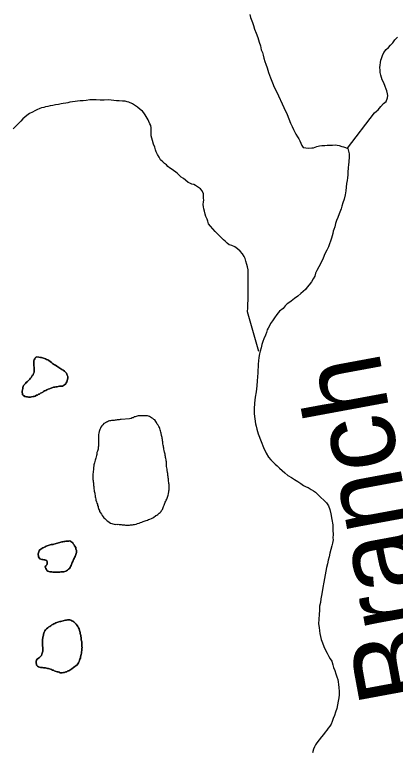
# Model space of a CAD drawing. Extents: x 103424 to 286016, y 38711 to 110967.
# Drawn here: x 151982 to 154300, y 76839 to 81314 of the extents above; entities that cross this region are included whole.
import ezdxf

# ---------------------------------------------------------------- set-up
doc = ezdxf.new("R2010")
doc.units = 0
for name, color, linetype in [('GM_X_Minor_Lake', 7, 'Continuous'), ('GM_X_Minor_River', 7, 'Continuous'), ('GM_X_Minor_River_Text', 7, 'Continuous')]:
    doc.layers.add(name, color=color, linetype=linetype)

msp = doc.modelspace()

# ---------------------------------------------------------------- linework, layer by layer
at = {"layer": 'GM_X_Minor_Lake'}
for points in [[(152129.3, 79227.6), (152117.2, 79229.6), (152109.1, 79225.6), (152105.1, 79217.5), (152101.1, 79211.4), (152099.1, 79205.3), (152099.3, 79136.7), (152095.3, 79128.6), (152093.3, 79120.5), (152087.2, 79116.4), (152083.2, 79106.3), (152077.2, 79100.2), (152073.1, 79094.2), (152059.1, 79080), (152051, 79073.9), (152047, 79067.8), (152034.9, 79055.7), (152030.9, 79043.5), (152030.9, 79037.5), (152026.9, 79021.3), (152026.9, 79013.2), (152029, 79007.2), (152029, 78999.1), (152037.1, 78995.1), (152041.1, 78989), (152047.2, 78989.1), (152053.3, 78987.1), (152059.3, 78987.1), (152065.4, 78985.1), (152077.5, 78985.1), (152083.5, 78987.2), (152093.6, 78989.2), (152099.7, 78989.2), (152105.7, 78991.3), (152113.8, 78995.4), (152119.8, 78997.4), (152125.9, 79001.5), (152131.9, 79003.5), (152138, 79009.6), (152144, 79011.6)], [(152129.3, 79227.6), (152139.4, 79225.7), (152145.5, 79225.7), (152169.7, 79217.7), (152175.8, 79213.7), (152183.9, 79211.7), (152189.9, 79207.7), (152206.1, 79195.6), (152212.2, 79189.6), (152224.3, 79181.5), (152230.4, 79179.5), (152238.5, 79173.5), (152268.8, 79153.4), (152276.9, 79149.4), (152285, 79143.4), (152297.1, 79131.3), (152301.2, 79119.2), (152305.2, 79111.1), (152305.2, 79099), (152303.2, 79092.9), (152301.3, 79082.8), (152299.3, 79076.8), (152295.2, 79070.7), (152293.2, 79064.6), (152285.2, 79058.5), (152273.1, 79050.4), (152254.9, 79050.4), (152246.9, 79048.3), (152240.8, 79046.3), (152232.7, 79046.2), (152226.7, 79044.2), (152218.6, 79044.2), (152194.4, 79036), (152186.3, 79032), (152178.3, 79029.9), (152172.2, 79025.8), (152164.2, 79021.8), (152158.1, 79019.7), (152152.1, 79015.7), (152144, 79011.6), (152138, 79009.6), (152131.9, 79003.5), (152125.9, 79001.5), (152119.8, 78997.4), (152113.8, 78995.4), (152105.7, 78991.3), (152099.7, 78989.2), (152093.6, 78989.2), (152083.5, 78987.2), (152077.5, 78985.1), (152065.4, 78985.1), (152059.3, 78987.1), (152053.3, 78987.1), (152047.2, 78989.1), (152041.1, 78989), (152037.1, 78995.1), (152029, 78999.1), (152029, 79007.2), (152026.9, 79013.2), (152026.9, 79021.3), (152030.9, 79037.5), (152030.9, 79043.5), (152034.9, 79055.7), (152047, 79067.8), (152051, 79073.9), (152059.1, 79080), (152073.1, 79094.2), (152077.2, 79100.2), (152083.2, 79106.3), (152087.2, 79116.4), (152093.3, 79120.5), (152095.3, 79128.6), (152099.3, 79136.7), (152099.1, 79205.3), (152101.1, 79211.4), (152105.1, 79217.5), (152109.1, 79225.6), (152117.2, 79229.6), (152129.3, 79227.6)], [(152144, 79011.6), (152152.1, 79015.7), (152158.1, 79019.7), (152164.2, 79021.8), (152172.2, 79025.8), (152178.3, 79029.9), (152186.3, 79032), (152194.4, 79036), (152218.6, 79044.2), (152226.7, 79044.2), (152232.7, 79046.2), (152240.8, 79046.3), (152246.9, 79048.3), (152254.9, 79050.4), (152273.1, 79050.4), (152285.2, 79058.5), (152293.2, 79064.6), (152295.2, 79070.7), (152299.3, 79076.8), (152301.3, 79082.8), (152303.2, 79092.9), (152305.2, 79099), (152305.2, 79111.1), (152301.2, 79119.2), (152297.1, 79131.3), (152285, 79143.4), (152276.9, 79149.4), (152268.8, 79153.4), (152238.5, 79173.5), (152230.4, 79179.5), (152224.3, 79181.5), (152212.2, 79189.6), (152206.1, 79195.6), (152189.9, 79207.7), (152183.9, 79211.7), (152175.8, 79213.7), (152169.7, 79217.7), (152145.5, 79225.7), (152139.4, 79225.7), (152129.3, 79227.6)], [(152656.8, 78203.6), (152674.9, 78203.7), (152681, 78203.7), (152687, 78205.7), (152699.2, 78205.8), (152705.2, 78207.8), (152711.3, 78207.8), (152721.3, 78209.9), (152729.4, 78213.9), (152739.5, 78216), (152747.6, 78220.1), (152755.6, 78222.1), (152763.7, 78226.2), (152781.8, 78232.3), (152789.9, 78234.3), (152795.9, 78238.4), (152804, 78240.4), (152814.1, 78244.5), (152826.2, 78250.6), (152842.3, 78262.8), (152848.4, 78264.8), (152854.4, 78268.9), (152862.4, 78277), (152868.5, 78281.1), (152874.5, 78287.1), (152876.5, 78293.2), (152882.6, 78299.3), (152886.6, 78311.4), (152888.6, 78317.5), (152892.6, 78325.6), (152898.6, 78343.8), (152902.6, 78349.8), (152904.6, 78355.9), (152908.6, 78362), (152916.7, 78386.2), (152918.7, 78394.3), (152918.6, 78400.4), (152920.6, 78406.4), (152920.6, 78414.5), (152922.6, 78420.6), (152922.5, 78452.9), (152920.5, 78458.9), (152920.5, 78465), (152918.4, 78473.1), (152918.4, 78487.2), (152916.4, 78493.3), (152916.4, 78501.3), (152914.3, 78507.4), (152914.3, 78519.5), (152912.3, 78525.6), (152910.2, 78539.7), (152910.2, 78545.7), (152906.1, 78561.9), (152906, 78590.2), (152904, 78596.2), (152904, 78602.3), (152901.9, 78610.3), (152899.9, 78616.4), (152899.9, 78622.5), (152897.9, 78628.5), (152897.8, 78636.6), (152893.8, 78648.7), (152891.7, 78658.8), (152889.7, 78666.8), (152889.7, 78672.9), (152887.6, 78678.9), (152887.6, 78685), (152885.6, 78691.1), (152883.6, 78699.1), (152883.5, 78711.2), (152881.5, 78717.3), (152881.5, 78725.4), (152879.4, 78731.4), (152879.4, 78739.5), (152875.3, 78751.6), (152873.3, 78765.7), (152871.2, 78771.8), (152869.2, 78779.8), (152867.2, 78785.9), (152865.1, 78794), (152863.1, 78800), (152859, 78806.1), (152855, 78814.1), (152848.9, 78820.2), (152844.8, 78830.3), (152840.8, 78836.3), (152834.7, 78846.4), (152828.7, 78848.4), (152822.6, 78854.4), (152814.5, 78858.4), (152802.4, 78866.5), (152790.2, 78870.4), (152753.9, 78870.3), (152733.7, 78870.3), (152715.6, 78864.2), (152709.5, 78864.1), (152703.5, 78858), (152697.4, 78858), (152691.4, 78854), (152681.3, 78851.9), (152630.9, 78847.7)], [(152630.9, 78847.7), (152624.8, 78847.7), (152618.8, 78845.6), (152612.7, 78845.6), (152606.6, 78845.6), (152600.6, 78843.6), (152594.5, 78843.5), (152588.5, 78841.5), (152570.3, 78841.4), (152564.3, 78839.4), (152558.2, 78839.4), (152552.2, 78837.3), (152546.1, 78833.3), (152540.1, 78831.2), (152534, 78827.2), (152524, 78823.1), (152517.9, 78815), (152511.9, 78808.9), (152505.9, 78800.8), (152503.8, 78794.7), (152499.8, 78786.7), (152495.8, 78774.5), (152493.8, 78764.4), (152491.8, 78756.3), (152491.9, 78718), (152492, 78709.9), (152492, 78685.7), (152490, 78679.6), (152490, 78667.5), (152486, 78655.4), (152482, 78647.3), (152482.1, 78635.1), (152480.1, 78629.1), (152478.1, 78621), (152476.1, 78612.9), (152472.1, 78600.8), (152468.1, 78584.6), (152464.1, 78572.5), (152464.1, 78566.4), (152462.1, 78556.3), (152462.1, 78542.2), (152460.1, 78534.1), (152460.1, 78526), (152458.1, 78517.9), (152458.2, 78501.8), (152458.2, 78481.6), (152460.3, 78475.5), (152460.3, 78467.5), (152462.3, 78461.4), (152462.4, 78445.3), (152464.4, 78439.2), (152464.4, 78425.1), (152466.5, 78417), (152466.5, 78410.9), (152468.5, 78404.9), (152470.6, 78398.8), (152470.6, 78392.8), (152472.6, 78384.7), (152472.6, 78376.6), (152474.7, 78370.6), (152476.7, 78362.5), (152476.7, 78356.4), (152480.8, 78346.4), (152482.8, 78338.3), (152486.9, 78332.2), (152486.9, 78324.2), (152491, 78318.1), (152491, 78312.1), (152495.1, 78300), (152499.1, 78293.9), (152499.1, 78287.9), (152511.3, 78271.7), (152515.3, 78263.7), (152521.4, 78255.6), (152525.5, 78249.6), (152531.5, 78245.6), (152543.7, 78233.5), (152549.7, 78229.5), (152565.9, 78217.4), (152574, 78215.4), (152580, 78213.4), (152588.1, 78211.4), (152594.2, 78209.4), (152600.2, 78209.5), (152606.3, 78207.5), (152612.4, 78209.5), (152618.4, 78207.5), (152630.5, 78207.5), (152636.6, 78205.5), (152650.7, 78205.6), (152656.8, 78203.6)], [(152227.2, 78091), (152263.5, 78101.3), (152269.5, 78103.3), (152275.6, 78103.3), (152281.6, 78105.4), (152287.7, 78105.4), (152293.7, 78107.4), (152311.9, 78107.5), (152317.9, 78109.5), (152330.1, 78101.5), (152336.1, 78097.5), (152338.2, 78091.4), (152344.2, 78085.4), (152346.3, 78079.3), (152354.4, 78067.3), (152354.4, 78061.2), (152358.5, 78049.1), (152358.5, 78037), (152350.5, 78012.7), (152346.5, 78006.6), (152344.5, 78000.6), (152340.4, 77994.5), (152336.4, 77982.4), (152332.4, 77976.3), (152326.4, 77958.1), (152322.4, 77952), (152320.4, 77946), (152316.4, 77939.9), (152310.3, 77935.8), (152304.3, 77929.8), (152298.2, 77925.7), (152292.2, 77923.7), (152280.1, 77919.6), (152261.9, 77919.5), (152255.9, 77917.5), (152213.5, 77917.3), (152207.4, 77919.3), (152195.3, 77919.3), (152183.2, 77923.3), (152177.1, 77927.3), (152175.1, 77933.3), (152171, 77939.4), (152167, 77951.5), (152171, 77957.6), (152177, 77963.6), (152179, 77969.7), (152179, 77981.8), (152177, 77987.9), (152170.9, 77991.9), (152164.8, 77993.9), (152158.8, 77993.9), (152152.7, 77995.9), (152146.7, 77995.9), (152134.6, 77999.9), (152126.4, 78011.9), (152126.4, 78018), (152124.4, 78024.1), (152124.4, 78030.1), (152130.4, 78048.3), (152134.4, 78054.4), (152152.5, 78066.6), (152158.6, 78068.6), (152166.7, 78072.7), (152172.7, 78076.7), (152203, 78086.9), (152215.1, 78087), (152221.1, 78089), (152227.2, 78091)], [(152261.9, 77919.5), (152280.1, 77919.6), (152292.2, 77923.7), (152298.2, 77925.7), (152304.3, 77929.8), (152310.3, 77935.8), (152316.4, 77939.9), (152320.4, 77946), (152322.4, 77952), (152326.4, 77958.1), (152332.4, 77976.3), (152336.4, 77982.4), (152340.4, 77994.5), (152344.5, 78000.6), (152346.5, 78006.6), (152350.5, 78012.7), (152358.5, 78037), (152358.5, 78049.1), (152354.4, 78061.2), (152354.4, 78067.3), (152346.3, 78079.3), (152344.2, 78085.4), (152338.2, 78091.4), (152336.1, 78097.5), (152330.1, 78101.5), (152317.9, 78109.5), (152311.9, 78107.5), (152293.7, 78107.4), (152287.7, 78105.4), (152281.6, 78105.4), (152275.6, 78103.3), (152269.5, 78103.3), (152263.5, 78101.3), (152227.2, 78091)], [(152227.2, 78091), (152221.1, 78089), (152215.1, 78087), (152203, 78086.9), (152172.7, 78076.7), (152166.7, 78072.7), (152158.6, 78068.6), (152152.5, 78066.6), (152134.4, 78054.4), (152130.4, 78048.3), (152124.4, 78030.1), (152124.4, 78024.1), (152126.4, 78018), (152126.4, 78011.9), (152134.6, 77999.9), (152146.7, 77995.9), (152152.7, 77995.9), (152158.8, 77993.9), (152164.8, 77993.9), (152170.9, 77991.9), (152177, 77987.9), (152179, 77981.8), (152179, 77969.7), (152177, 77963.6), (152171, 77957.6), (152167, 77951.5), (152171, 77939.4), (152175.1, 77933.3), (152177.1, 77927.3), (152183.2, 77923.3), (152195.3, 77919.3), (152207.4, 77919.3), (152213.5, 77917.3), (152255.9, 77917.5), (152261.9, 77919.5)], [(152317.7, 77626.9), (152303.1, 77626.8), (152297, 77624.8), (152291, 77624.8), (152282.9, 77622.7), (152276.8, 77620.7), (152268.8, 77618.6), (152262.7, 77616.6), (152256.6, 77616.6), (152232.5, 77608.4), (152226.4, 77604.4), (152220.4, 77602.3), (152214.3, 77598.3), (152208.3, 77596.2), (152202.2, 77590.1), (152196.2, 77586.1), (152190.1, 77584), (152184.1, 77578), (152176, 77571.9), (152170, 77565.8), (152166, 77559.7), (152162, 77551.6), (152158, 77539.5), (152158, 77533.4), (152154, 77521.3), (152154, 77515.3), (152152, 77509.2), (152152, 77491), (152152.2, 77436.5), (152146.2, 77418.3), (152144.2, 77410.2), (152138.1, 77404.1), (152132.1, 77398.1), (152126, 77394), (152118, 77387.9), (152114, 77381.8), (152112, 77375.8), (152112, 77363.7), (152114, 77357.6), (152114.1, 77351.6), (152120.1, 77345.5), (152126.2, 77341.5), (152138.3, 77337.5), (152150.4, 77337.5), (152156.5, 77335.5), (152168.6, 77335.6), (152180.7, 77331.6), (152186.8, 77331.6), (152204.9, 77325.6), (152211, 77321.6), (152217.1, 77321.6)], [(152317.7, 77626.9), (152323.2, 77624.9), (152329.3, 77620.9), (152335.4, 77618.9), (152341.4, 77614.9), (152355.6, 77600.8), (152361.7, 77592.7), (152365.7, 77586.7), (152369.8, 77578.6), (152373.8, 77572.6), (152375.9, 77562.5), (152380, 77550.4), (152380, 77544.3), (152384, 77532.2), (152384, 77526.2), (152386.1, 77520.1), (152386.1, 77506), (152390.2, 77493.9), (152390.3, 77465.6), (152392.3, 77459.5), (152390.3, 77453.5), (152390.3, 77447.4), (152390.3, 77441.4), (152388.3, 77433.3), (152388.4, 77425.2), (152386.4, 77417.1), (152384.3, 77411), (152382.4, 77400.9), (152382.4, 77394.9), (152378.4, 77388.8), (152376.3, 77382.7), (152374.3, 77374.7), (152370.3, 77366.6), (152362.3, 77354.4), (152354.2, 77348.3), (152348.2, 77344.3), (152340.1, 77338.2), (152330.1, 77328.1), (152311.9, 77315.9), (152305.9, 77315.9), (152299.8, 77311.8), (152293.8, 77309.8), (152285.7, 77307.7), (152279.7, 77307.7), (152271.6, 77305.6), (152259.5, 77305.6), (152253.4, 77309.6), (152247.4, 77311.6), (152241.3, 77311.6), (152223.1, 77317.6), (152217.1, 77321.6), (152211, 77321.6), (152204.9, 77325.6), (152186.8, 77331.6), (152180.7, 77331.6), (152168.6, 77335.6), (152156.5, 77335.5), (152150.4, 77337.5), (152138.3, 77337.5), (152126.2, 77341.5), (152120.1, 77345.5), (152114.1, 77351.6), (152114, 77357.6), (152112, 77363.7), (152112, 77375.8), (152114, 77381.8), (152118, 77387.9), (152126, 77394), (152132.1, 77398.1), (152138.1, 77404.1), (152144.2, 77410.2), (152146.2, 77418.3), (152152.2, 77436.5), (152152, 77491), (152152, 77509.2), (152154, 77515.3), (152154, 77521.3), (152158, 77533.4), (152158, 77539.5), (152162, 77551.6), (152166, 77559.7), (152170, 77565.8), (152176, 77571.9), (152184.1, 77578), (152190.1, 77584), (152196.2, 77586.1), (152202.2, 77590.1), (152208.3, 77596.2), (152214.3, 77598.3), (152220.4, 77602.3), (152226.4, 77604.4), (152232.5, 77608.4), (152256.6, 77616.6), (152262.7, 77616.6), (152268.8, 77618.6), (152276.8, 77620.7), (152282.9, 77622.7), (152291, 77624.8), (152297, 77624.8), (152303.1, 77626.8), (152317.7, 77626.9)], [(152217.1, 77321.6), (152223.1, 77317.6), (152241.3, 77311.6), (152247.4, 77311.6), (152253.4, 77309.6), (152259.5, 77305.6), (152271.6, 77305.6), (152279.7, 77307.7), (152285.7, 77307.7), (152293.8, 77309.8), (152299.8, 77311.8), (152305.9, 77315.9), (152311.9, 77315.9), (152330.1, 77328.1), (152340.1, 77338.2), (152348.2, 77344.3), (152354.2, 77348.3), (152362.3, 77354.4), (152370.3, 77366.6), (152374.3, 77374.7), (152376.3, 77382.7), (152378.4, 77388.8), (152382.4, 77394.9), (152382.4, 77400.9), (152384.3, 77411), (152386.4, 77417.1), (152388.4, 77425.2), (152388.3, 77433.3), (152390.3, 77441.4), (152390.3, 77447.4), (152390.3, 77453.5), (152392.3, 77459.5), (152390.3, 77465.6), (152390.2, 77493.9), (152386.1, 77506), (152386.1, 77520.1), (152384, 77526.2), (152384, 77532.2), (152380, 77544.3), (152380, 77550.4), (152375.9, 77562.5), (152373.8, 77572.6), (152369.8, 77578.6), (152365.7, 77586.7), (152361.7, 77592.7), (152355.6, 77600.8), (152341.4, 77614.9), (152335.4, 77618.9), (152329.3, 77620.9), (152323.2, 77624.9), (152317.7, 77626.9)]]:
    msp.add_lwpolyline(points, dxfattribs=at)
at = {"layer": 'GM_X_Minor_River'}
for points in [[(153413.3, 81315.5), (153417.6, 81297.4), (153421.8, 81287.3), (153430.3, 81267.3), (153436.6, 81249.2), (153443.1, 81227.1), (153451.6, 81201), (153462.2, 81174.9), (153470.8, 81146.8), (153479.2, 81124.7), (153483.7, 81100.6), (153490, 81084.5), (153494.4, 81068.4), (153498.7, 81050.3), (153505.1, 81030.2), (153511.5, 81012.2), (153520, 80990.1), (153528.5, 80962), (153539.2, 80929.8), (153551.8, 80899.8), (153562.4, 80873.7), (153574.9, 80849.7)], [(154007.7, 80501.3), (154172.6, 80717), (154184.5, 80727.3), (154194.4, 80735.5), (154212.2, 80756.1), (154228.1, 80772.5), (154244, 80784.9), (154251.7, 80807.3), (154253.4, 80821.5), (154253.2, 80831.5), (154248.9, 80849.7), (154244.6, 80861.7), (154238.3, 80877.7), (154229.8, 80899.8), (154219.4, 80917.8), (154215.1, 80931.9), (154210.8, 80945.9), (154208.5, 80962.1), (154208.3, 80976.2), (154206, 80992.3), (154207.7, 81006.5), (154209.5, 81022.7), (154211.2, 81036.9), (154215.1, 81047), (154220.8, 81065.3), (154230.6, 81083.7), (154244.4, 81102.1), (154258.3, 81114.5), (154270.1, 81128.8), (154284, 81143.2), (154297.8, 81161.6), (154313.6, 81178.1)], [(153574.9, 80849.7), (153587.6, 80819.6), (153610.6, 80771.5), (153621.1, 80749.5), (153642.1, 80705.4), (153661.2, 80653.3), (153671.6, 80633.2), (153680, 80615.2), (153688.4, 80599.2), (153694.7, 80587.2), (153705, 80571.2), (153711.3, 80557.2), (153717.6, 80545.2), (153723.9, 80531.2), (153730.2, 80517.1), (153738.5, 80505.2), (153770.8, 80501.7), (153791, 80504.1), (153801.1, 80504.3), (153821.1, 80510.7), (153837.2, 80515), (153853.3, 80517.3), (153871.4, 80517.6), (153885.5, 80519.9), (153897.6, 80520.1), (153907.7, 80520.3), (153917.8, 80520.5), (153933.9, 80520.8), (153946.1, 80519), (153958.2, 80517.2), (153974.5, 80511.4), (153984.6, 80509.6), (153996.8, 80505.7), (154011, 80499.9), (154019.7, 80465.8), (154018.1, 80441.5), (154016.4, 80423.3), (154016.6, 80413.2), (154014.7, 80403), (154013.1, 80378.8), (154011.5, 80356.5), (154009.8, 80338.3), (154008.2, 80320.1), (154006.4, 80303.9), (154002.7, 80285.7), (154001.1, 80263.4), (153997.5, 80241.1), (153993.9, 80216.8), (153988.3, 80190.5), (153980.6, 80168.1), (153974.9, 80147.8), (153969.2, 80131.5), (153957.6, 80101), (153949.9, 80078.7), (153942.2, 80060.3), (153936.5, 80042), (153930.8, 80021.7), (153925, 80005.5), (153921.1, 79995.3), (153919.4, 79981.1), (153915.6, 79966.9), (153911.8, 79952.7), (153892.6, 79899.8), (153882.9, 79879.5), (153871.2, 79857), (153859.5, 79830.6), (153847.9, 79804.1), (153834.2, 79777.6), (153822.5, 79755.2), (153814.7, 79738.9), (153809, 79720.6), (153799.2, 79704.2), (153789.4, 79687.9), (153775.6, 79669.5), (153763.8, 79655.1), (153751.9, 79640.8), (153738, 79628.4), (153724.1, 79616), (153706.3, 79599.5), (153686.4, 79585), (153666.5, 79568.5), (153650.5, 79558.1), (153640.5, 79551.9), (153628.6, 79541.6), (153616.8, 79525.2), (153594.9, 79508.7), (153579.1, 79488.2), (153563.3, 79467.7), (153551.6, 79449.3), (153539.8, 79432.9), (153534, 79418.7), (153526.1, 79404.4), (153520.3, 79394.2), (153514.5, 79377.9), (153508.8, 79361.7), (153499.1, 79339.3), (153493.3, 79323), (153487.6, 79304.7), (153481.9, 79284.4), (153476.2, 79264.1), (153472.4, 79247.9)], [(152550.9, 80794.9), (152526.7, 80794.5), (152502.5, 80794.1), (152478.3, 80795.7), (152460.1, 80795.3), (152439.9, 80795), (152417.8, 80792.6), (152399.7, 80790.2), (152379.5, 80789.8), (152363.4, 80787.5), (152349.3, 80785.3), (152333.2, 80783), (152317.1, 80780.7), (152305, 80778.4), (152293, 80776.2), (152276.9, 80773.9), (152264.8, 80771.6), (152248.7, 80767.3), (152230.6, 80765), (152214.5, 80760.6), (152198.4, 80758.3), (152184.4, 80756), (152170.3, 80753.8), (152158.3, 80749.5), (152144.2, 80747.2), (152134.2, 80743), (152116.1, 80734.6), (152104.2, 80728.3), (152090.2, 80720), (152072.2, 80711.6), (152056.2, 80701.2), (152044.3, 80690.9), (152030.4, 80680.6), (152018.5, 80666.2), (152004.6, 80651.8), (151988.8, 80635.4), (151972.9, 80618.9)], [(153468.6, 79261.7), (153399.2, 79505.1), (153400.8, 79529.4), (153402.4, 79555.7), (153404.1, 79573.9), (153403.9, 79586), (153403.5, 79602.2), (153403.2, 79624.4), (153404.6, 79654.7), (153404.1, 79683), (153403.2, 79735.5), (153403, 79747.6), (153402.8, 79759.7), (153400.4, 79777.9), (153396.1, 79792), (153389.7, 79812), (153385.4, 79828.1), (153379.1, 79842.1), (153368.7, 79858.1), (153354.3, 79874), (153337.9, 79887.9), (153321.6, 79899.7), (153303.3, 79907.5), (153287, 79913.2), (153276.7, 79923.1), (153264.4, 79935), (153254.2, 79942.9), (153239.8, 79956.8), (153225.5, 79970.7), (153215.2, 79980.6), (153202.8, 79994.5), (153188.4, 80010.4), (153174, 80026.3), (153161.7, 80040.3), (153157.3, 80056.4), (153153.1, 80068.4), (153146.7, 80084.4), (153142.5, 80098.5), (153138.1, 80116.6), (153133.8, 80130.7), (153131.5, 80144.8), (153129.3, 80158.9), (153131, 80175.1), (153132.8, 80185.2), (153132.6, 80197.3), (153132.4, 80211.5), (153132.1, 80223.6), (153123.8, 80241.6), (153113.4, 80253.5), (153082.8, 80273.2), (153072.6, 80279.1), (153060.5, 80282.9), (153048.3, 80288.7), (153038.1, 80292.6), (153021.7, 80306.4), (153009.4, 80316.3), (152995.2, 80324.1), (152984.9, 80334.1), (152972.6, 80346), (152962.3, 80355.9), (152948, 80365.7), (152935.7, 80375.6), (152925.5, 80381.5), (152915.3, 80389.4), (152907, 80399.3), (152894.8, 80407.2), (152884.5, 80417.1), (152870.2, 80431), (152861.8, 80447), (152851.4, 80463), (152843.1, 80479), (152838.8, 80491), (152834.5, 80507.1), (152828.1, 80525.2), (152821.7, 80547.3), (152817.4, 80561.4), (152813.1, 80575.4), (152812.8, 80593.6), (152812.5, 80609.7), (152812.2, 80625.9), (152809.9, 80640), (152805.7, 80650), (152799.4, 80664.1), (152795.2, 80674.1), (152789, 80684.1), (152782.7, 80694.1), (152776.5, 80704), (152768.2, 80716), (152760, 80726), (152745.6, 80737.8), (152729.2, 80751.7), (152698.6, 80771.3), (152676.2, 80781), (152666.1, 80782.9), (152654, 80786.7), (152637.8, 80788.4), (152617.6, 80790.1), (152601.4, 80789.8), (152585.3, 80791.5), (152569.1, 80793.3), (152550.9, 80794.9)], [(153472.4, 79247.9), (153468.8, 79225.6), (153465.5, 79185.1), (153462.4, 79132.5), (153459.2, 79084), (153455.7, 79053.6), (153452.4, 79017.2), (153446.9, 78984.8), (153441.5, 78948.3), (153440.1, 78914), (153440.7, 78881.7), (153447.8, 78821.2), (153452.1, 78807.1), (153456.4, 78789), (153465, 78760.9), (153482, 78714.7), (153496.8, 78676.6), (153513.5, 78642.6), (153528.1, 78618.6), (153542.5, 78602.7), (153554.9, 78588.8), (153567.2, 78576.9), (153579.5, 78565), (153593.9, 78551.1), (153610.3, 78537.2), (153626.7, 78523.4), (153645.1, 78507.6), (153667.5, 78495.8), (153685.9, 78482), (153706.3, 78470.3), (153724.7, 78458.5), (153741, 78446.7), (153757.3, 78438.9), (153769.5, 78433), (153787.9, 78421.2), (153802.1, 78413.4), (153814.4, 78405.5), (153830.8, 78389.7), (153847.2, 78373.8), (153863.7, 78355.9), (153880.1, 78340.1), (153892.6, 78322.1), (153901, 78300), (153907.6, 78273.9), (153914.2, 78239.7), (153918.9, 78205.4), (153919.4, 78173.1), (153921.9, 78146.9), (153920.3, 78126.6), (153920.5, 78114.5), (153916.8, 78094.3), (153913.1, 78078), (153907.4, 78055.7), (153901.8, 78033.4), (153896.1, 78011.1), (153890.4, 77990.8), (153886.8, 77968.5), (153881.1, 77946.1), (153864.6, 77857), (153859.1, 77824.5), (153853.5, 77798.2), (153849.9, 77775.9), (153846.2, 77755.6), (153844.6, 77733.4), (153838.9, 77711.1), (153837.3, 77686.8), (153835.8, 77660.5), (153834.3, 77632.2), (153832.8, 77603.9), (153835.2, 77581.7), (153837.6, 77561.5), (153839.9, 77543.4), (153844.3, 77525.3), (153848.6, 77507.2), (153857, 77487.1), (153865.5, 77465.1), (153874, 77443), (153884.4, 77425), (153894.8, 77405), (153903.2, 77389), (153913.5, 77375), (153920, 77352.9), (153924.3, 77336.8), (153930.7, 77318.8), (153937.1, 77298.7), (153943.5, 77280.6), (153949.8, 77264.6), (153952.1, 77250.5), (153954.4, 77234.3), (153956.7, 77216.2), (153957.2, 77192), (153957.6, 77169.8), (153955.9, 77151.6), (153952.2, 77131.3), (153948.6, 77109), (153942.9, 77086.7), (153935.2, 77064.3), (153929.5, 77044), (153921.8, 77025.7), (153916.1, 77007.4), (153908.3, 76991.1)], [(153908.3, 76991.1), (153900.4, 76978.8), (153890.5, 76968.6), (153882.7, 76956.3), (153872.8, 76944), (153863, 76929.7), (153851.1, 76915.3), (153821.5, 76878.4), (153813.7, 76866.2), (153807.8, 76853.9), (153802, 76839.7), (153796.4, 76817.4)]]:
    msp.add_lwpolyline(points, dxfattribs=at)

# ---------------------------------------------------------------- texts
at = {"layer": 'GM_X_Minor_River_Text'}
msp.add_text('Branch', height=503.46, rotation=100.492, dxfattribs=at).set_placement((154585.2, 77176.7))

doc.saveas('drawing.dxf')
